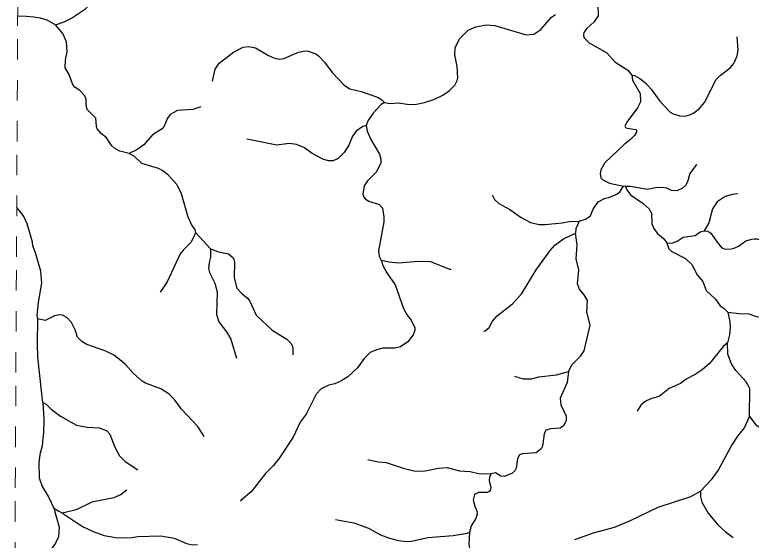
# Model space of a CAD drawing. Extents: x 577 to 602.9, y 7483.8 to 7511.6.
# Drawn here: x 577.055 to 580.655, y 7493.838 to 7496.408 of the extents above; entities that cross this region are included whole.
import ezdxf

# ---------------------------------------------------------------- set-up
doc = ezdxf.new("R2010")
doc.units = 0
doc.header["$LTSCALE"] = 0.032
doc.linetypes.add('SHORT_DASHED', pattern=[2.7, 1.5, -1.2])
doc.layers.add('53', color=7, linetype='SHORT_DASHED', lineweight=13)
doc.layers.add('7', color=7, linetype='Continuous', lineweight=25)

msp = doc.modelspace()

# ---------------------------------------------------------------- linework, layer by layer
at = {"layer": '53'}
msp.add_lwpolyline([(577.0552, 7493.5289), (577.058, 7494.0937), (577.0609, 7494.6585), (577.0637, 7495.2233), (577.0666, 7495.7881), (577.0694, 7496.3529), (577.0723, 7496.9178), (577.0751, 7497.4826), (577.078, 7498.0474), (577.0808, 7498.6122), (577.0836, 7499.177), (577.0865, 7499.7418), (577.0893, 7500.3066), (577.0922, 7500.8714), (577.095, 7501.4362), (577.0978, 7502.0011), (577.1007, 7502.5659), (577.1035, 7503.1307)], dxfattribs=at)
at = {"layer": '7'}
msp.add_line((580.0414, 7495.5685), (580.0314, 7495.5697), dxfattribs=at)
for points in [[(577.2537, 7496.3584), (577.297, 7496.3731), (577.333, 7496.3911), (577.4016, 7496.4368), (577.4335, 7496.4728), (577.4629, 7496.521), (577.4817, 7496.5365), (577.5063, 7496.539), (577.5455, 7496.5259), (577.5847, 7496.5251), (577.6068, 7496.5333), (577.6289, 7496.5578), (577.6387, 7496.5782), (577.6387, 7496.5987), (577.6199, 7496.6755), (577.6199, 7496.7262), (577.6411, 7496.7703), (577.646, 7496.8055), (577.6558, 7496.8341), (577.6681, 7496.8537), (577.7008, 7496.8921), (577.7077, 7496.8956)], [(579.9119, 7496.4924), (579.9053, 7496.4646), (579.9062, 7496.4017), (579.8882, 7496.3723), (579.8522, 7496.3396), (579.8375, 7496.3216), (579.8351, 7496.3109), (579.8375, 7496.297), (579.8637, 7496.2709), (579.9495, 7496.221), (579.9887, 7496.1777), (580.0525, 7496.136), (580.0713, 7496.1115)], [(577.0697, 7496.4026), (577.1112, 7496.401), (577.148, 7496.3968), (577.1801, 7496.3927), (577.1954, 7496.3878), (577.2128, 7496.3821), (577.2537, 7496.3584)], [(578.8623, 7495.9791), (578.8885, 7495.9742), (578.9302, 7495.9774), (578.9727, 7495.9701), (579.0111, 7495.9693), (579.0577, 7495.9783), (579.1043, 7495.9938), (579.1476, 7496.015), (579.1795, 7496.0355), (579.2065, 7496.0633), (579.2179, 7496.0862), (579.2204, 7496.0992), (579.2179, 7496.1548), (579.2056, 7496.2112), (579.2081, 7496.2464), (579.2294, 7496.2905), (579.2719, 7496.3314), (579.3086, 7496.3485), (579.3601, 7496.3584), (579.4026, 7496.3543), (579.5547, 7496.3101), (579.5931, 7496.3126), (579.6266, 7496.3347), (579.6781, 7496.396), (579.6985, 7496.4082)], [(577.6142, 7495.729), (577.5684, 7495.7404), (577.5447, 7495.7535), (577.5291, 7495.7674), (577.5038, 7495.805), (577.4776, 7495.8262), (577.4588, 7495.8491), (577.4548, 7495.8614), (577.4523, 7495.9014), (577.409, 7495.9439), (577.4041, 7495.9676), (577.4041, 7495.993), (577.3984, 7496.011), (577.373, 7496.0379), (577.3501, 7496.0526), (577.3387, 7496.0649), (577.3215, 7496.1156), (577.3019, 7496.1475), (577.3027, 7496.1875), (577.3117, 7496.2268), (577.3076, 7496.2758), (577.2905, 7496.3158), (577.2537, 7496.3584)], [(580.0713, 7496.1115), (580.0844, 7496.1099), (580.1113, 7496.096), (580.1391, 7496.0755), (580.1661, 7496.0445), (580.2078, 7495.9856), (580.2585, 7495.9317), (580.274, 7495.9227), (580.3042, 7495.9137), (580.3304, 7495.9121), (580.3549, 7495.9178), (580.3745, 7495.9276), (580.4023, 7495.9488), (580.426, 7495.9791), (580.4841, 7496.0902), (580.5037, 7496.1099), (580.5527, 7496.1483), (580.5707, 7496.1687), (580.5862, 7496.2071), (580.592, 7496.2341), (580.586, 7496.299)], [(578.0225, 7496.083), (578.0351, 7496.1409), (578.0539, 7496.1712), (578.1242, 7496.2243), (578.1724, 7496.2496), (578.1994, 7496.2529), (578.2321, 7496.2456), (578.2951, 7496.2088), (578.3212, 7496.1965), (578.3474, 7496.19), (578.3703, 7496.1932), (578.4422, 7496.2243), (578.4741, 7496.2308), (578.4904, 7496.23), (578.5297, 7496.2145), (578.5419, 7496.2055), (578.5697, 7496.1753), (578.6065, 7496.1246), (578.6662, 7496.0625), (578.6939, 7496.0461), (578.7487, 7496.0322), (578.828, 7496.0052), (578.8501, 7495.9922), (578.8623, 7495.9791)], [(580.0713, 7496.1115), (580.0754, 7496.0878), (580.113, 7496.0224), (580.1146, 7495.9815), (580.0999, 7495.9521), (580.0468, 7495.8818), (580.0378, 7495.8622), (580.0407, 7495.8564), (580.0484, 7495.8524), (580.0909, 7495.8467), (580.095, 7495.8409), (580.095, 7495.8328), (580.0852, 7495.8172), (580.0672, 7495.7992), (580.0337, 7495.7731), (579.9397, 7495.6832), (579.9201, 7495.6488), (579.9168, 7495.6317), (579.9201, 7495.6104), (579.9291, 7495.5998), (579.9617, 7495.5843), (580.0314, 7495.5697)], [(577.9654, 7495.9566), (577.9256, 7495.9439), (577.8504, 7495.939), (577.8152, 7495.9202), (577.8013, 7495.9022), (577.7858, 7495.863), (577.7752, 7495.8499), (577.7278, 7495.8205), (577.6861, 7495.7715), (577.6526, 7495.7469), (577.6142, 7495.729)], [(578.8623, 7495.9791), (578.8456, 7495.9687), (578.8068, 7495.9268), (578.7814, 7495.8883), (578.7724, 7495.8663)], [(578.7724, 7495.8663), (578.7569, 7495.8614), (578.7242, 7495.8377), (578.707, 7495.814), (578.6882, 7495.7706), (578.6662, 7495.7347), (578.6359, 7495.7044), (578.6114, 7495.6938), (578.5893, 7495.693), (578.5607, 7495.7012), (578.5084, 7495.729), (578.4708, 7495.7567), (578.4324, 7495.7739), (578.3972, 7495.778), (578.3359, 7495.7698), (578.1894, 7495.8)], [(578.7724, 7495.8663), (578.7773, 7495.8377), (578.7953, 7495.7976), (578.8386, 7495.7265), (578.8452, 7495.702), (578.8452, 7495.6824), (578.8215, 7495.6382), (578.7798, 7495.5957), (578.7626, 7495.5704), (578.7569, 7495.5311), (578.7618, 7495.5156), (578.7683, 7495.5074), (578.7855, 7495.4968), (578.8362, 7495.4805), (578.8525, 7495.4617), (578.8599, 7495.4192), (578.8599, 7495.3954), (578.8337, 7495.254), (578.8362, 7495.2254), (578.846, 7495.2074)], [(577.6142, 7495.729), (577.6387, 7495.7159), (577.6755, 7495.6815), (577.7564, 7495.657), (577.7801, 7495.6439), (577.8013, 7495.6276), (577.8471, 7495.5777), (577.8684, 7495.5328), (577.9011, 7495.42), (577.9207, 7495.3775), (577.9362, 7495.3554), (577.9387, 7495.3431), (578.0122, 7495.263)], [(580.3879, 7495.6761), (580.3549, 7495.6317), (580.3435, 7495.59), (580.3337, 7495.5728), (580.3198, 7495.5589), (580.292, 7495.5467), (580.2658, 7495.5475), (580.2421, 7495.5589), (580.2209, 7495.5622), (580.1874, 7495.5606), (580.1481, 7495.5524), (580.0631, 7495.5679), (580.0414, 7495.5685)], [(579.8146, 7495.3987), (579.8449, 7495.4085), (579.8694, 7495.4241), (579.8833, 7495.4576), (579.907, 7495.4935), (579.9413, 7495.5115), (579.9593, 7495.5148), (580.0018, 7495.532), (580.0149, 7495.5434), (580.025, 7495.5593), (580.0314, 7495.5697)], [(580.0414, 7495.5685), (580.0476, 7495.5508), (580.0647, 7495.5271), (580.1277, 7495.4854), (580.1555, 7495.4584), (580.1669, 7495.4355), (580.1686, 7495.3848), (580.1792, 7495.3619), (580.1947, 7495.3399), (580.2274, 7495.3113), (580.2421, 7495.2925)], [(579.3884, 7495.5265), (579.401, 7495.5042), (579.4214, 7495.4854), (579.4754, 7495.4559), (579.5302, 7495.4167), (579.5759, 7495.3914), (579.6193, 7495.3824), (579.6479, 7495.3824), (579.7312, 7495.3897), (579.7672, 7495.3963), (579.8146, 7495.3987)], [(580.5899, 7495.5317), (580.5634, 7495.5295), (580.5274, 7495.5189), (580.4882, 7495.4935), (580.4661, 7495.4592), (580.4481, 7495.3897), (580.4252, 7495.3513)], [(577.1677, 7494.9205), (577.1654, 7494.9352), (577.1711, 7495.0023), (577.1883, 7495.0946), (577.1834, 7495.1543), (577.1572, 7495.2442), (577.1441, 7495.2769), (577.1417, 7495.2957), (577.1286, 7495.3418), (577.1164, 7495.3848), (577.0989, 7495.4217), (577.0765, 7495.4523), (577.0649, 7495.4658)], [(579.8146, 7495.3987), (579.7974, 7495.3603), (579.7955, 7495.3391)], [(577.9387, 7495.3431), (577.9313, 7495.3211), (577.9158, 7495.2933), (577.8782, 7495.2573), (577.8643, 7495.2393), (577.8005, 7495.102), (577.7664, 7495.0504)], [(579.3467, 7494.86), (579.3544, 7494.8617), (579.374, 7494.8788), (579.3912, 7494.9099), (579.4141, 7494.9352), (579.4877, 7494.9949), (579.5342, 7495.044), (579.6037, 7495.16), (579.6716, 7495.2549), (579.6945, 7495.281), (579.7378, 7495.3121), (579.7955, 7495.3391)], [(579.7615, 7494.6631), (579.7803, 7494.6982), (579.8212, 7494.7374), (579.8383, 7494.7636), (579.8677, 7494.8895), (579.8514, 7494.954), (579.8547, 7495.0105), (579.8391, 7495.0374), (579.8154, 7495.0652), (579.8056, 7495.0922), (579.8122, 7495.16), (579.7999, 7495.2148), (579.8048, 7495.2818), (579.7955, 7495.3391)], [(580.2421, 7495.2925), (580.2658, 7495.29), (580.2936, 7495.3006), (580.3222, 7495.3202), (580.3811, 7495.3284), (580.4056, 7495.3456), (580.4252, 7495.3513)], [(580.4252, 7495.3513), (580.4424, 7495.3489), (580.4571, 7495.3399), (580.4931, 7495.2884), (580.5119, 7495.2679), (580.5298, 7495.2614), (580.5568, 7495.2638), (580.5715, 7495.2663), (580.5928, 7495.2761), (580.6288, 7495.3014), (580.6582, 7495.3104), (580.6691, 7495.3112), (580.6819, 7495.3121), (580.7253, 7495.2995)], [(578.0122, 7495.263), (578.0114, 7495.223), (578.0049, 7495.1968), (578.0024, 7495.1666), (578.0073, 7495.147), (578.0327, 7495.0955), (578.0441, 7495.0521), (578.0417, 7494.9426), (578.0531, 7494.9066), (578.0907, 7494.8576), (578.112, 7494.8208), (578.1384, 7494.7278)], [(578.0122, 7495.263), (578.0507, 7495.2483), (578.1005, 7495.2385), (578.1242, 7495.2181), (578.1299, 7495.1985), (578.1283, 7495.1208), (578.1414, 7495.0701), (578.1659, 7495.044), (578.1937, 7495.0219), (578.2051, 7495.0064), (578.2346, 7494.9393), (578.313, 7494.8658), (578.385, 7494.8216), (578.407, 7494.7996), (578.4152, 7494.7808), (578.4142, 7494.7452)], [(580.2421, 7495.2925), (580.2527, 7495.2638), (580.2675, 7495.25), (580.3337, 7495.2156), (580.3664, 7495.1854), (580.3893, 7495.1371), (580.4179, 7495.1036), (580.435, 7495.0587), (580.4808, 7495.017), (580.5029, 7494.9851), (580.5225, 7494.972), (580.5405, 7494.954)], [(578.846, 7495.2074), (578.8542, 7495.1813), (578.8738, 7495.1453), (578.9146, 7495.0873), (578.9555, 7494.972), (578.9727, 7494.9393), (578.9931, 7494.914), (579.0111, 7494.8772), (579.0111, 7494.8641), (579.0021, 7494.8421), (578.976, 7494.8086), (578.9416, 7494.784), (578.9138, 7494.7767), (578.855, 7494.7767), (578.8239, 7494.7693), (578.792, 7494.7554), (578.7634, 7494.726), (578.7307, 7494.681), (578.6833, 7494.6377), (578.649, 7494.6156), (578.6204, 7494.6034), (578.5901, 7494.596), (578.5534, 7494.578), (578.5288, 7494.5519), (578.479, 7494.4546), (578.4504, 7494.4154), (578.416, 7494.3418), (578.3498, 7494.2405), (578.3196, 7494.2029), (578.2803, 7494.1653), (578.2109, 7494.0753), (578.161, 7494.0328), (578.1592, 7494.0275)], [(578.846, 7495.2074), (578.8848, 7495.1994), (578.9318, 7495.1944), (579.0266, 7495.2034), (579.0879, 7495.2009), (579.1803, 7495.1641), (579.1885, 7495.1641)], [(577.9818, 7494.3454), (577.9509, 7494.3941), (577.8708, 7494.4791), (577.834, 7494.5274), (577.8103, 7494.5519), (577.7686, 7494.578), (577.6951, 7494.6058), (577.6787, 7494.6156), (577.6362, 7494.6532), (577.5954, 7494.699), (577.543, 7494.7415), (577.5005, 7494.7628), (577.4074, 7494.7955), (577.3836, 7494.8102), (577.3624, 7494.8314), (577.3501, 7494.8666), (577.3321, 7494.9034), (577.3109, 7494.9263), (577.2888, 7494.9393), (577.2741, 7494.941), (577.2504, 7494.9352), (577.2038, 7494.9132), (577.1677, 7494.9205)], [(580.5405, 7494.954), (580.5511, 7494.9058), (580.5527, 7494.8805), (580.5495, 7494.8421), (580.5397, 7494.8036)], [(580.5405, 7494.954), (580.5944, 7494.9467), (580.6435, 7494.9451), (580.6745, 7494.9344), (580.7089, 7494.9279), (580.8176, 7494.9442)], [(577.1929, 7494.5114), (577.1888, 7494.5395), (577.1687, 7494.7333), (577.1662, 7494.7963), (577.1677, 7494.9205)], [(580.5397, 7494.8036), (580.5184, 7494.7848), (580.453, 7494.7047), (580.4154, 7494.672), (580.3811, 7494.6483), (580.3378, 7494.6263), (580.31, 7494.6042), (580.2536, 7494.5797), (580.2045, 7494.5404), (580.1677, 7494.5306), (580.1375, 7494.5167), (580.1154, 7494.4988), (580.0978, 7494.4699)], [(580.6459, 7494.444), (580.6476, 7494.5805), (580.6312, 7494.6124), (580.5805, 7494.6688), (580.5585, 7494.7007), (580.5413, 7494.7481), (580.5397, 7494.8036)], [(579.7615, 7494.6631), (579.7549, 7494.6099), (579.7206, 7494.5331), (579.7239, 7494.5004), (579.75, 7494.4448), (579.75, 7494.4219), (579.737, 7494.3974), (579.7206, 7494.386), (579.6757, 7494.3827), (579.652, 7494.3761), (579.6438, 7494.359), (579.6356, 7494.2977), (579.6282, 7494.2846), (579.6045, 7494.265), (579.5367, 7494.2601), (579.5228, 7494.2552), (579.5122, 7494.2372), (579.5065, 7494.1898), (579.4999, 7494.1783), (579.4852, 7494.1644), (579.4476, 7494.1497), (579.4313, 7494.1514), (579.4059, 7494.1685), (579.3838, 7494.1628)], [(579.4976, 7494.6397), (579.5408, 7494.6271), (579.5808, 7494.6279), (579.6176, 7494.6369), (579.7034, 7494.6467), (579.7615, 7494.6631)], [(577.1929, 7494.5114), (577.1973, 7494.4285), (577.1965, 7494.3663), (577.1899, 7494.3001), (577.1785, 7494.2576), (577.1728, 7494.2167), (577.1752, 7494.144), (577.1899, 7494.1007), (577.2226, 7494.0475), (577.2471, 7493.9955)], [(577.1929, 7494.5114), (577.2087, 7494.5037), (577.2341, 7494.4783), (577.2782, 7494.4456), (577.3567, 7494.4015), (577.4098, 7494.3909), (577.4695, 7494.3884), (577.5054, 7494.3737), (577.5202, 7494.3565), (577.5447, 7494.2936), (577.5676, 7494.2511), (577.5954, 7494.2225), (577.6563, 7494.1822)], [(580.4072, 7494.0778), (580.4645, 7494.1391), (580.4939, 7494.1791), (580.5593, 7494.3001), (580.5895, 7494.3467), (580.6222, 7494.3876), (580.6459, 7494.444)], [(580.6459, 7494.444), (580.6778, 7494.4023), (580.7285, 7494.3712), (580.7571, 7494.3475)], [(578.7815, 7494.2323), (578.8313, 7494.2217), (578.8713, 7494.2176), (578.9531, 7494.1898), (579.0054, 7494.1775), (579.0528, 7494.1759), (579.1272, 7494.1906), (579.1689, 7494.1939), (579.2294, 7494.1783), (579.2817, 7494.1742), (579.3225, 7494.1653), (579.3838, 7494.1628)], [(579.3838, 7494.1628), (579.3756, 7494.1475), (579.374, 7494.1293), (579.3822, 7494.0974), (579.3806, 7494.0843), (579.374, 7494.0762), (579.365, 7494.0721), (579.3217, 7494.0721), (579.3021, 7494.0623), (579.2956, 7494.0361), (579.3046, 7494.005), (579.3144, 7493.9822), (579.3152, 7493.9658), (579.3086, 7493.9437), (579.2866, 7493.9078), (579.2776, 7493.8783)], [(577.6026, 7494.0823), (577.5757, 7494.0614), (577.5398, 7494.0451), (577.4319, 7494.0238), (577.3559, 7493.9862), (577.289, 7493.9712)], [(579.7936, 7493.841), (579.8849, 7493.8743), (579.9863, 7493.9029), (580.0647, 7493.9347), (580.1996, 7493.9993), (580.3606, 7494.0516), (580.4072, 7494.0778)], [(580.4072, 7494.0778), (580.4072, 7494.0508), (580.4138, 7494.0247), (580.444, 7493.9699), (580.4922, 7493.9143), (580.5298, 7493.8792), (580.5675, 7493.8515)], [(577.2471, 7493.9955), (577.2717, 7493.9029), (577.2692, 7493.8546), (577.2545, 7493.8244), (577.2251, 7493.7827), (577.1842, 7493.7377), (577.1646, 7493.6985), (577.1392, 7493.6176), (577.1294, 7493.5555), (577.1147, 7493.5089), (577.1065, 7493.4598), (577.1033, 7493.4075), (577.1036, 7493.3713), (577.104, 7493.326)], [(577.2471, 7493.9955), (577.271, 7493.9808), (577.289, 7493.9712)], [(577.289, 7493.9712), (577.3869, 7493.9061), (577.4384, 7493.8816), (577.4924, 7493.862), (577.5578, 7493.8506), (577.6272, 7493.8514), (577.6567, 7493.8563), (577.7695, 7493.8604), (577.834, 7493.8489), (577.8945, 7493.8219), (577.924, 7493.8162), (577.9489, 7493.8171)], [(578.6231, 7493.9395), (578.7119, 7493.9225), (578.7847, 7493.898), (578.8435, 7493.8653), (578.8869, 7493.8481), (578.9318, 7493.8367), (578.9711, 7493.8317), (578.9939, 7493.8334), (579.0749, 7493.8514), (579.1983, 7493.8612), (579.2661, 7493.8734), (579.2776, 7493.8783)], [(579.2776, 7493.8783), (579.2743, 7493.817), (579.2792, 7493.7917), (579.2964, 7493.7623), (579.3471, 7493.7075), (579.3446, 7493.6797)]]:
    msp.add_lwpolyline(points, dxfattribs=at)

doc.saveas('drawing.dxf')
